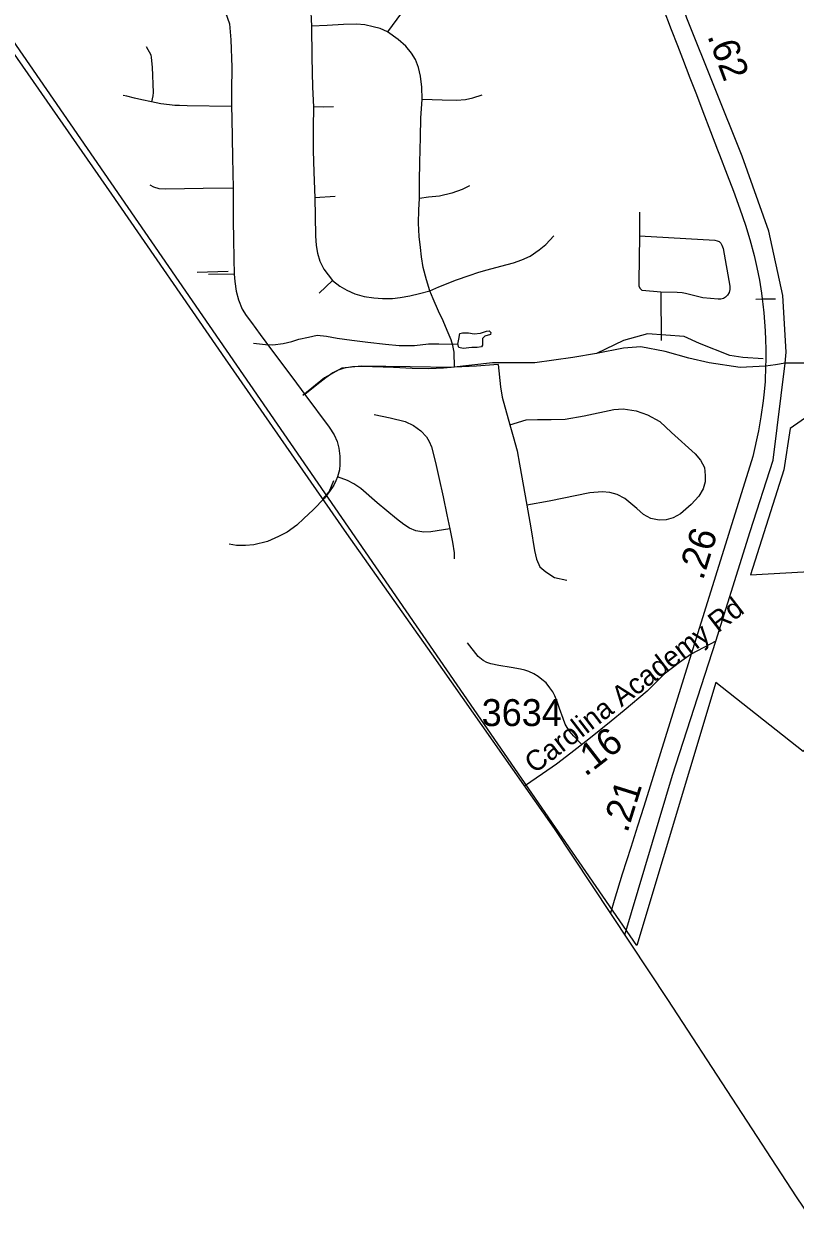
# Model space of a CAD drawing. Extents: x 1383679 to 1536984, y 460658 to 651027.
# Drawn here: x 1442977 to 1446556, y 464130 to 469651 of the extents above; entities that cross this region are included whole.
import ezdxf

# ---------------------------------------------------------------- set-up
doc = ezdxf.new("R2010")
doc.units = 0
for name, color, linetype in [('Default', 7, 'Continuous'), ('Exist Boundary Political City Limit New', 7, 'Continuous'), ('Exist Boundary Political StateLine', 7, 'Continuous'), ('Exist Hydrographic Misc Water Feature', 7, 'Continuous'), ('Exist Road Non-System Type 51', 7, 'Continuous'), ('Exist Road Primary US Divided Attributed', 7, 'Continuous'), ('Exist Road Secondary Mileage Hundredths English Label', 7, 'Continuous'), ('Exist Road Secondary Type 51 Attributed', 7, 'Continuous'), ('Exist Road Secondary Type 51 Label', 7, 'Continuous'), ('Exist Road Secondary Type 51 Number Label', 7, 'Continuous'), ('Map Preparation Boundary City Limit Buffer Line', 7, 'Continuous')]:
    doc.layers.add(name, color=color, linetype=linetype)

msp = doc.modelspace()

# ---------------------------------------------------------------- linework, layer by layer
at = {"layer": 'Default'}
msp.add_lwpolyline([(1450528.1, 466545.6), (1448616, 469003.7), (1447423.1, 468241.1), (1447224.5, 468116), (1447501.6, 467334.8), (1447216.8, 467227.5), (1446721.1, 467905.8), (1446533.4, 467773), (1446503.8, 467582.2), (1446349.2, 467095.1), (1446677.6, 467113.1), (1446888, 466669.6), (1446593.1, 466275.8), (1446187.8, 466595.4), (1445821.1, 465375.8), (1441901.8, 471058)], dxfattribs=at)
at = {"layer": 'Exist Boundary Political City Limit New'}
msp.add_lwpolyline([(1450528.1, 466545.6), (1448616, 469003.7), (1447423.1, 468241.1), (1447224.5, 468116), (1447501.6, 467334.8), (1447216.8, 467227.5), (1446721.1, 467905.8), (1446533.4, 467773), (1446503.8, 467582.2), (1446349.2, 467095.1), (1446677.6, 467113.1), (1446888, 466669.6), (1446593.1, 466275.8), (1446187.8, 466595.4), (1445821.1, 465375.8), (1441901.8, 471058)], dxfattribs=at)
at = {"layer": 'Exist Boundary Political StateLine'}
msp.add_lwpolyline([(1448948.4, 460657.7), (1448574.2, 461204.9), (1448130.2, 461869.1), (1447647.2, 462596.4), (1447057.1, 463479.4), (1446562.2, 464210.7), (1445964.7, 465125.9), (1445438.8, 465917.8), (1444869.5, 466728.7), (1444475.5, 467286), (1443912, 468096.7), (1443385.7, 468860.6), (1442857.3, 469616.4)], dxfattribs=at)
at = {"layer": 'Exist Hydrographic Misc Water Feature'}
for points in [[(1444991.3, 468164.3), (1444995.8, 468188), (1445000.2, 468214.2), (1445012.3, 468218), (1445040.3, 468217.5), (1445066.2, 468212.9), (1445096.3, 468216.3), (1445124.4, 468225.6), (1445136.5, 468226.2), (1445144.4, 468219.5), (1445142.2, 468209.7), (1445116, 468202), (1445105.8, 468190.7), (1445105.3, 468160.4), (1445101.2, 468152.3), (1445081.1, 468148.6), (1445055.1, 468149.1), (1445015.1, 468144.2), (1444995, 468148.7), (1444991.3, 468164.3)], [(1444043, 468169.4), (1444098.9, 468162.6), (1444132.9, 468161.9), (1444181, 468167.5), (1444221.2, 468176.5), (1444253.5, 468188.2), (1444297.7, 468197.2), (1444337.9, 468206.2), (1444381.7, 468201.2), (1444431.6, 468192.8), (1444499.4, 468183.2), (1444573.3, 468174.4), (1444655.2, 468164.5), (1444719.1, 468159.1), (1444789.1, 468158.5), (1444855.3, 468167), (1444903.3, 468166.1), (1444991.3, 468164.3)]]:
    msp.add_lwpolyline(points, dxfattribs=at)
at = {"layer": 'Exist Road Non-System Type 51'}
for p, q in [((1444306.9, 469735.9), (1444312.1, 469639.1)), ((1444729.4, 469701.7), (1444664.4, 469613.3)), ((1444422.1, 468849), (1444327, 468842.8)), ((1445833.9, 468776.2), (1445834.5, 468667.8)), ((1443952.9, 468488.8), (1443834.1, 468488.4)), ((1444409.8, 468459.9), (1444346.9, 468401.4)), ((1445932.4, 468406.4), (1445846.2, 468413.8)), ((1445932.4, 468406.4), (1445934.5, 468182.2)), ((1446373.9, 468374.1), (1446402.7, 468375.7)), ((1446402.7, 468375.7), (1446465.3, 468375.7)), ((1444433.1, 467549.9), (1444425.1, 467531.5))]:
    msp.add_line(p, q, dxfattribs=at)
for points in [[(1443881, 469773.2), (1443898.1, 469740.9), (1443913.4, 469702.7), (1443930.6, 469650), (1443938.2, 469576.2), (1443942, 469450), (1443940.4, 469340.2), (1443941.1, 469267.5)], [(1444664.4, 469613.3), (1444630.9, 469628.8), (1444597.2, 469636.5), (1444559.9, 469645.6), (1444519.9, 469648.2), (1444460.5, 469646.8), (1444384.4, 469643), (1444312.1, 469639.1)], [(1444312.1, 469639.1), (1444313.4, 469495.8), (1444317.2, 469356.5), (1444321.1, 469264.8)], [(1444825.8, 469301), (1444823.1, 469356.5), (1444818, 469408.1), (1444808.9, 469448.1), (1444794.8, 469485.5), (1444776.6, 469513.9), (1444749.6, 469547.5), (1444713.4, 469577.2), (1444664.4, 469613.3)], [(1443544.9, 469545.5), (1443566, 469507.2), (1443568, 469494), (1443572, 469449.8), (1443577.2, 469332.2), (1443575.2, 469317), (1443570, 469289.3)], [(1444825.8, 469301), (1444917.4, 469298.4), (1444984.4, 469295.8), (1445027, 469299.7), (1445060.6, 469307.4), (1445103.1, 469321.7)], [(1443570, 469289.3), (1443524.4, 469297.9), (1443490.1, 469305.2), (1443455.1, 469314.4), (1443437.2, 469317.7)], [(1443941.1, 469267.5), (1443735.1, 469270.8), (1443698.8, 469271.5), (1443677, 469272.2), (1443653.1, 469274.1), (1443612.9, 469280.1), (1443570, 469289.3)], [(1443941.1, 469267.5), (1443942.4, 469213.3), (1443945.6, 469031.2), (1443947.6, 468887.8)], [(1444414.4, 469265.9), (1444367.2, 469264.3), (1444321.1, 469264.8)], [(1444812.9, 468840.2), (1444812.9, 468922.8), (1444814.1, 469008), (1444818, 469124.2), (1444819.2, 469213.2), (1444825.8, 469301)], [(1444321.1, 469264.8), (1444319.9, 469168.1), (1444319.9, 469063.5), (1444322.9, 468962), (1444327, 468842.8)], [(1443947.6, 468887.8), (1443809, 468886.5), (1443636.6, 468883.9), (1443605, 468885.2), (1443580.6, 468893.2), (1443563.4, 468902.4)], [(1443947.6, 468887.8), (1443949, 468735.3), (1443950.4, 468653.4), (1443951.6, 468561), (1443952.9, 468488.8)], [(1445045.1, 468899.6), (1445010.2, 468882.8), (1444962.5, 468864.8), (1444905.8, 468851.8), (1444855.4, 468846.7), (1444812.9, 468840.2)], [(1444327, 468842.8), (1444328.1, 468758.1), (1444329.6, 468667.2), (1444332.9, 468621.8), (1444339.1, 468587.2), (1444350, 468549.7), (1444368.9, 468512.1), (1444409.8, 468459.9)], [(1444861.1, 468412.2), (1444845.9, 468463.5), (1444830.6, 468520.2), (1444822.5, 468569.6), (1444817.1, 468612.8), (1444811.6, 468664), (1444808.9, 468725.4), (1444810.2, 468787.3), (1444812.9, 468840.2)], [(1444861.1, 468412.2), (1444903.4, 468430.6), (1444985.2, 468463.5), (1445042.9, 468483.2), (1445087.8, 468498.6), (1445126.4, 468509.3), (1445191.1, 468526.4), (1445248.8, 468541.8), (1445288.2, 468555.2), (1445326.1, 468573.2), (1445368.4, 468602), (1445398.9, 468627.2), (1445436.6, 468667.6)], [(1445834.5, 468667.8), (1445831.4, 468455.3), (1445831.4, 468434.9), (1445835.8, 468423.8), (1445846.2, 468413.8)], [(1445834.5, 468667.8), (1446183.1, 468646.8), (1446194.1, 468644.3), (1446202.8, 468640.2), (1446210.8, 468633), (1446216.5, 468623.3), (1446221.6, 468609), (1446252.6, 468433.1), (1446252.6, 468417.6), (1446249.5, 468403.9), (1446242.6, 468391.6), (1446233.4, 468382.9), (1446223.5, 468377.3), (1446211.6, 468374.2), (1446199.4, 468373.6), (1446127.5, 468380.4), (1446108.9, 468384.2), (1446046.9, 468400.2), (1446031.4, 468402.1), (1446009.1, 468405), (1445932.4, 468406.4)], [(1443924.7, 468501.4), (1443781.8, 468497.2)], [(1443924.7, 468501.4), (1443781.8, 468497.2)], [(1443952.9, 468488.8), (1443955.6, 468455.4), (1443961.9, 468410.4), (1443972.8, 468370), (1443989.9, 468327.7), (1444008.6, 468298), (1444033, 468264.8), (1444073.4, 468209), (1444126.5, 468138.8), (1444224.5, 468006.7), (1444281.1, 467931.2)], [(1444409.8, 468459.9), (1444443, 468433.8), (1444475.4, 468414.9), (1444512.2, 468397.8), (1444556.4, 468385.2), (1444600.4, 468379), (1444641.8, 468377.2), (1444687.6, 468376.2), (1444723.6, 468380.8), (1444768.5, 468388.8), (1444813.5, 468399.7), (1444861.1, 468412.2)], [(1444975.4, 468057.5), (1444973.6, 468128.1), (1444968.1, 468158.7), (1444960.1, 468184.8), (1444941.1, 468227.9), (1444922.4, 468272.8), (1444901.6, 468317.8), (1444876.4, 468374.5), (1444861.1, 468412.2)], [(1447622.9, 468330.3), (1447538.1, 468275.2), (1447460.9, 468224.9), (1447388.2, 468177.3), (1447376.9, 468170.2), (1447350.2, 468154.5), (1447324.8, 468140.9), (1447308.1, 468132.5), (1447294.5, 468126.3), (1447276.7, 468118.7), (1447254.7, 468110.8), (1447218.9, 468101.9), (1447183.2, 468090.6), (1447121.4, 468079.2), (1447022.2, 468071), (1446823.2, 468073.9), (1446735.2, 468073.9), (1446670.1, 468077.2), (1446598.4, 468077.2), (1446510.4, 468077.2)], [(1444991.3, 468164.3), (1444995.8, 468188), (1445000.2, 468214.2), (1445012.3, 468218), (1445040.3, 468217.5), (1445066.2, 468212.9), (1445096.3, 468216.3), (1445124.4, 468225.6), (1445136.5, 468226.2), (1445144.4, 468219.5), (1445142.2, 468209.7), (1445116, 468202), (1445105.8, 468190.7), (1445105.3, 468160.4), (1445101.2, 468152.3), (1445081.1, 468148.6), (1445055.1, 468149.1), (1445015.1, 468144.2), (1444995, 468148.7), (1444991.3, 468164.3)], [(1444043, 468169.4), (1444098.9, 468162.6), (1444132.9, 468161.9), (1444181, 468167.5), (1444221.2, 468176.5), (1444253.5, 468188.2), (1444297.7, 468197.2), (1444337.9, 468206.2), (1444381.7, 468201.2), (1444431.6, 468192.8), (1444499.4, 468183.2), (1444573.3, 468174.4), (1444655.2, 468164.5), (1444719.1, 468159.1), (1444789.1, 468158.5), (1444855.3, 468167), (1444903.3, 468166.1), (1444991.3, 468164.3)], [(1446407.1, 468096.6), (1446313.2, 468102.8), (1446253.7, 468112.2), (1446112.8, 468168.6), (1446040.8, 468200), (1445871.7, 468212.5), (1445758.9, 468181.2), (1445633.7, 468121.6)], [(1446419.2, 468062.1), (1446300.6, 468055.8), (1446156.6, 468077.8), (1446062.7, 468099.7), (1445953.1, 468131), (1445840.4, 468153), (1445758.9, 468146.7), (1445633.7, 468121.6), (1445524.1, 468102.8), (1445348.8, 468077.8), (1445151.5, 468077.8), (1444960.5, 468055.8), (1444769.5, 468059), (1444544, 468062.1), (1444453.2, 468052.7), (1444371.8, 468008.8), (1444271.6, 467927.4)], [(1444975.4, 468057.5), (1444923.6, 468052.8), (1444856.2, 468049.7), (1444779.5, 468051.2), (1444693, 468056.2), (1444546.4, 468061.5), (1444501.5, 468059.8), (1444462.9, 468052.8), (1444436.2, 468043.4), (1444411.1, 468032.4), (1444378.2, 468008.9), (1444335.9, 467976), (1444281.1, 467931.2)], [(1445178.4, 468071), (1445077.2, 468062.2), (1444975.4, 468057.5)], [(1445178.4, 468071), (1445188.8, 467967), (1445196.1, 467919.7), (1445232.8, 467790.1)], [(1446510.4, 468077.2), (1446465.5, 468069.5), (1446419.2, 468062.1)], [(1444281.1, 467931.2), (1444394.5, 467780.1), (1444416.9, 467745), (1444430.4, 467712.7), (1444438.5, 467682.1), (1444443, 467645.2), (1444443, 467607.4), (1444441.2, 467581.3), (1444433.1, 467549.9)], [(1444602.4, 467838.1), (1444676.9, 467823.2), (1444746.9, 467806.2), (1444785.6, 467788.2), (1444818.9, 467763), (1444845, 467735.2), (1444858.4, 467712.7), (1444868.9, 467689.2), (1444887.2, 467616.4), (1444903.4, 467546.3), (1444923.1, 467456.4), (1444940.2, 467373.7), (1444953.8, 467308.9)], [(1445232.8, 467790.1), (1445308.6, 467813.2), (1445360.4, 467814.6), (1445424, 467814.6), (1445489.1, 467817.6), (1445576.4, 467832.3), (1445715.4, 467861.9), (1445758.2, 467864.9), (1445818.9, 467856), (1445870.6, 467836.8), (1445928.4, 467805.8), (1445983.1, 467755.4), (1446092.6, 467656.3), (1446116.2, 467626.8), (1446135.5, 467592.8), (1446138.4, 467555.8), (1446138.4, 467526.2), (1446129.6, 467493.6), (1446108.9, 467459.6), (1446073.4, 467421.2), (1446024.6, 467378.2), (1445990.5, 467359), (1445958, 467350.2), (1445925.4, 467348.7), (1445887, 467356.1), (1445852.9, 467375.2), (1445821.9, 467401.9), (1445765.6, 467449.2), (1445730.1, 467467), (1445696.1, 467477.3), (1445660.6, 467480.3), (1445603, 467475.8), (1445415.1, 467435.9), (1445310.9, 467418.2)], [(1445232.8, 467790.1), (1445247.9, 467736.2), (1445265.6, 467669.7), (1445277.5, 467607.5), (1445310.9, 467418.2)], [(1444425.1, 467531.5), (1444415.9, 467510.5), (1444395.5, 467480.8), (1444372, 467451), (1444320.2, 467396.1), (1444276.4, 467356.9), (1444243.4, 467325.6), (1444199.6, 467292.7), (1444158.9, 467272.2), (1444107.1, 467250.3), (1444044.4, 467234.7), (1444005.2, 467231.5), (1443964.5, 467231.5), (1443929.1, 467237.7)], [(1444365.6, 467448), (1444393.7, 467479.3), (1444416, 467531.8)], [(1444365.6, 467448), (1444393.7, 467479.3), (1444416, 467531.8)], [(1444953.8, 467308.9), (1444864.8, 467294.5), (1444832.4, 467292.8), (1444796.4, 467299), (1444765.9, 467311.6), (1444739.8, 467327.8), (1444705.6, 467354.8), (1444616.6, 467429.4), (1444540.1, 467495.9), (1444508.6, 467517.5), (1444478.1, 467531.9), (1444433.1, 467549.9)], [(1445310.9, 467418.2), (1445329.4, 467313.2), (1445347.1, 467208.1), (1445355.9, 467168.2), (1445372.1, 467132.7), (1445398.9, 467109), (1445440.2, 467082.4), (1445496.4, 467070.6)], [(1444953.8, 467308.9), (1444966, 467245.7), (1444973.9, 467197.1), (1444973.9, 467168.8)], [(1445566.9, 466308.7), (1445529.5, 466347.2), (1445508.9, 466370.5), (1445497.5, 466387.3), (1445489.4, 466402.5), (1445479, 466429.1), (1445462.8, 466475.8), (1445451.4, 466507.2), (1445441.6, 466533.8), (1445431.2, 466552.2), (1445418.2, 466570.8), (1445400.4, 466593.5), (1445380.9, 466610.3), (1445363.4, 466623.9), (1445343.4, 466635.2), (1445321.1, 466646.2), (1445301.6, 466653.2), (1445281.5, 466658.1), (1445238.1, 466665.2), (1445181.6, 466673.8), (1445143.6, 466682.5), (1445125.9, 466689), (1445108.4, 466697.2), (1445084.6, 466715.6), (1445036.2, 466780.2)]]:
    msp.add_lwpolyline(points, dxfattribs=at)
at = {"layer": 'Exist Road Primary US Divided Attributed'}
for points in [[(1446510.4, 468077.2), (1446514.9, 468128.1), (1446498.5, 468391), (1446434.6, 468688.7), (1446311, 469036), (1446053.1, 469676.8), (1445916.7, 470069.6), (1445808, 470379.7), (1445778.2, 470478.9)], [(1445942.4, 469726.4), (1445981.1, 469624.7), (1446010.4, 469550.1), (1446034, 469489.5), (1446068.2, 469400.3), (1446098, 469322.5), (1446128.1, 469244.2), (1446164, 469151), (1446196.2, 469066), (1446205.1, 469043.1), (1446241, 468950.8), (1446269.4, 468874.2), (1446300.1, 468792.3), (1446326.2, 468716.8), (1446346.4, 468650.8), (1446365.8, 468576.3), (1446378.7, 468520.8), (1446390.1, 468461.8), (1446400, 468401.8), (1446402.7, 468375.7), (1446406.9, 468351), (1446410.8, 468310.4), (1446414.7, 468267.8), (1446417.3, 468227.2), (1446419.1, 468184.7), (1446420.7, 468141.1), (1446420.2, 468091.3), (1446419.2, 468062.1)], [(1446419.2, 468062.1), (1446416.7, 467991.2), (1446412.6, 467944.1), (1446407.9, 467901.9), (1446397, 467828.2), (1446385.7, 467762.6), (1446359.4, 467644.4), (1446074.1, 466727.1)], [(1446188.6, 466787.7), (1446347.2, 467295.3), (1446453.8, 467626.1), (1446510.4, 468077.2)], [(1445766.2, 465424.9), (1445987.1, 466166.6), (1446188.6, 466787.7)], [(1446074.1, 466727.1), (1445973.9, 466408.2), (1445930.7, 466269.8), (1445882.7, 466115), (1445853.3, 466020.9), (1445824.7, 465929.4), (1445793, 465829.9), (1445754, 465706.4), (1445716.3, 465583.9), (1445698.8, 465526.3)]]:
    msp.add_lwpolyline(points, dxfattribs=at)
at = {"layer": 'Exist Road Secondary Type 51 Attributed'}
for points in [[(1446188.6, 466787.7), (1446074.1, 466727.1)], [(1446074.1, 466727.1), (1446019, 466687.9), (1445948.7, 466634.1), (1445869.1, 466555.5), (1445763.2, 466466), (1445702, 466415.9), (1445598.7, 466332.8), (1445515.8, 466268), (1445448.1, 466216.8), (1445384.1, 466172.8), (1445300.2, 466115.3)]]:
    msp.add_lwpolyline(points, dxfattribs=at)
at = {"layer": 'Map Preparation Boundary City Limit Buffer Line'}
msp.add_lwpolyline([(1450528.1, 466545.6), (1448616, 469003.7), (1447423.1, 468241.1), (1447224.5, 468116), (1447501.6, 467334.8), (1447216.8, 467227.5), (1446721.1, 467905.8), (1446533.4, 467773), (1446503.8, 467582.2), (1446349.2, 467095.1), (1446677.6, 467113.1), (1446888, 466669.6), (1446593.1, 466275.8), (1446187.8, 466595.4), (1445821.1, 465375.8), (1441901.8, 471058)], dxfattribs=at)
msp.add_lwpolyline([(1450528.1, 466545.6), (1448616, 469003.7), (1447423.1, 468241.1), (1447224.5, 468116), (1447501.6, 467334.8), (1447216.8, 467227.5), (1446721.1, 467905.8), (1446533.4, 467773), (1446503.8, 467582.2), (1446349.2, 467095.1), (1446677.6, 467113.1), (1446888, 466669.6), (1446593.1, 466275.8), (1446187.8, 466595.4), (1445821.1, 465375.8), (1441901.8, 471058)], dxfattribs=at)

# ---------------------------------------------------------------- texts
at = {"layer": 'Exist Road Secondary Mileage Hundredths English Label'}
for s, rotation, p in [('.62', 290.4224, (1446147.5, 469594.2)), ('.26', 72.7244, (1446128, 467066.1)), ('.16', 37.8588, (1445582.6, 466156.5)), ('.21', 72.6529, (1445777.4, 465894.9))]:
    msp.add_text(s, height=125, rotation=rotation, dxfattribs=at).set_placement(p)
at = {"layer": 'Exist Road Secondary Type 51 Label'}
msp.add_text('Carolina Academy Rd', height=95, rotation=37.5131, dxfattribs=at).set_placement((1445346.7, 466169.8))
at = {"layer": 'Exist Road Secondary Type 51 Number Label'}
msp.add_text('3634', height=125, dxfattribs=at).set_placement((1445101.6, 466393.5))

doc.saveas('drawing.dxf')
